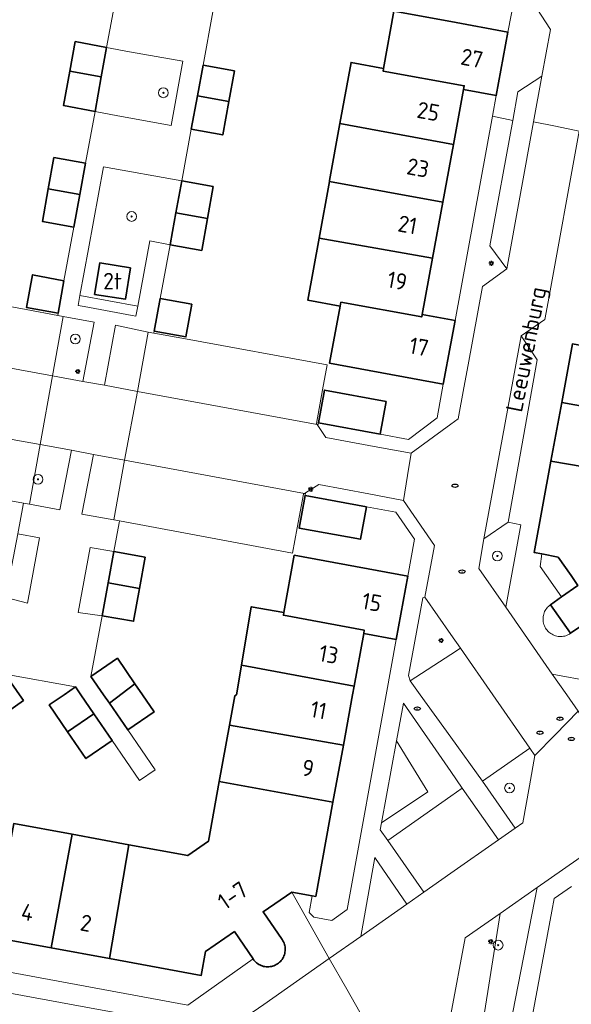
# Model space of a CAD drawing. Header units: metres. Extents: x 152610 to 160096, y 456114 to 462495.
# Tile 454 of 656: x 157965 to 158010, y 459975 to 460055. Entities that reach past the tile are written whole.
import ezdxf
from ezdxf.enums import TextEntityAlignment as Align

# ---------------------------------------------------------------- set-up
doc = ezdxf.new("R2010")
doc.units = ezdxf.units.M
doc.header["$LTSCALE"] = 0.5
doc.layers.get('0').update_dxf_attribs({"linetype": 'CONTINUOUS'})
for name, color, linetype, lineweight in [('B-PV-GR-BEPLANTING_CULTUUR_HEESTERS-GV', 251, 'CONTINUOUS', 18), ('B-PV-GR-BEPLANTING_CULTUUR_ROOS-GV', 251, 'CONTINUOUS', 18), ('B-PV-GR-BOOM-S', 251, 'CONTINUOUS', 25), ('B-PV-GR-HAAG-GV', 251, 'CONTINUOUS', 13), ('B-PV-IE-MEUBILAIR-S', 251, 'CONTINUOUS', 25), ('B-PV-OG-BEBOUWING-GV', 6, 'CONTINUOUS', 35), ('B-PV-OG-BEBOUWING-T18', 1, 'CONTINUOUS', 18), ('B-PV-OG-TOPOGRAFIE-T18', 1, 'CONTINUOUS', 18), ('B-PV-VH-ONVERHARD_ZAND-GV', 251, 'CONTINUOUS', 18), ('B-PV-VH-OPENVERHARDING_BETONSTRAATSTEEN-GV', 251, 'CONTINUOUS', 18), ('B-PV-VH-OPENVERHARDING_TEGEL-GV', 251, 'CONTINUOUS', 18)]:
    doc.layers.add(name, color=color, linetype=linetype, lineweight=lineweight)
doc.styles.add('NLCS-ISO', font='NLCS-ISO.ttf')
doc.styles.add('NLCS-ISO-M750-T18', font='NLCS-ISO.ttf', dxfattribs={"height": 1.35})

# ---------------------------------------------------------------- blocks, each defined once
blk = doc.blocks.new('SIE-MEUBILAIR_PAAL_LICHTMAST-SO')
for points in [[(-0.62, 0), (-1, 0)], [(-0.71, 0.71), (-0.44, 0.44)], [(0, 1), (0, 0.62)], [(0.44, 0.44), (0.71, 0.71)], [(1, 0), (0.62, 0)], [(-0.71, -0.71), (-0.44, -0.44)], [(0, -0.62), (0, -1)], [(0.44, -0.44), (0.71, -0.71)]]:
    blk.add_lwpolyline(points)
blk.add_circle((0, 0), 0.5)
blk = doc.blocks.new('SIE-MEUBILAIR_PUT_RIOOLPUT-SO')
blk.add_ellipse((0, 0), major_axis=(1.25, 0), ratio=0.54)
at = {"style": 'NLCS-ISO'}
blk.add_text('ri', height=0.75, dxfattribs=at).set_placement((-0.04, 0.07), align=Align.MIDDLE_CENTER)
blk = doc.blocks.new('SGR-BOOM_GBKN-SO')
at = {"linetype": 'ByBlock', "lineweight": 18}
h = blk.add_hatch(color=0, dxfattribs=at)
h.dxf.hatch_style = 1
edge = h.paths.add_edge_path()
edge.add_arc((0, 0), 0.25, 0, 360)
at = {"color": 0, "linetype": 'ByBlock', "lineweight": 18}
for radius in [2, 0.25]:
    blk.add_circle((0, 0), radius, dxfattribs=at)
at = {"color": 0, "linetype": 'ByBlock', "lineweight": 18, "style": 'NLCS-ISO'}
blk.add_attdef('SOORT', (2.5, 0), '', height=1.5, dxfattribs=at)

msp = doc.modelspace()

# ---------------------------------------------------------------- linework, layer by layer
at = {"layer": 'B-PV-GR-BEPLANTING_CULTUUR_HEESTERS-GV', "flags": 128}
for points in [[(157973.762, 460052.465), (157971.9, 460052.8), (157971.464, 460050.407), (157970.95, 460047.59), (157972.81, 460047.243), (157977.161, 460046.43), (157978.13, 460051.68)], [(157978.04, 460041.92), (157971.65, 460043.08), (157970.419, 460036.381), (157969.718, 460032.564), (157974.444, 460031.696), (157975.43, 460037.03), (157977.08, 460036.7), (157977.283, 460037.802), (157977.562, 460039.32)], [(157970.92, 460032.663), (157971.332, 460035.231), (157973.843, 460034.829), (157973.431, 460032.26)], [(157970.87, 460030.39), (157968.36, 460030.87), (157967.47, 460026.01), (157969.961, 460025.566)], [(157975.3, 460029.59), (157972.63, 460030.15), (157971.72, 460025.25), (157974.41, 460024.74)], [(157969.03, 460019.95), (157966.47, 460020.42), (157965.59, 460015.54), (157968.08, 460015.08)], [(157973.37, 460019.13), (157970.84, 460019.6), (157969.88, 460014.73), (157972.5, 460014.26)], [(158005.712, 460013.864), (158004.69, 460014.09), (158002.71, 460012.73), (158002.29, 460010.31), (158004.496, 460007.139)], [(157966.43, 460012.79), (157964.65, 460013.13), (157964.165, 460010.577), (157963.66, 460007.92), (157965.43, 460007.46)], [(157972.49, 460011.69), (157970.55, 460012.01), (157969.57, 460006.7), (157971.54, 460006.45), (157972.025, 460009.126)], [(158001.919, 459968.754), (158004.03, 459982.16), (158001.17, 459980.18), (158000, 459973.919), (157999.66, 459972.1), (158000, 459971.592), (158000.53, 459970.8)]]:
    msp.add_lwpolyline(points, close=True, dxfattribs=at)
at = {"layer": 'B-PV-GR-BEPLANTING_CULTUUR_ROOS-GV', "flags": 128}
for points in [[(158000, 460004.921), (157997.871, 460007.968), (157997.71, 460007.91), (157996.54, 460001.56), (157996.69, 460001.13), (158000, 460003.277), (158000.79, 460003.79)], [(157998.134, 459992.072), (157995.567, 459996.24), (157994.335, 459989.54)], [(157996.419, 459982.917), (157993.81, 459986.73), (157992.65, 459980.28)]]:
    msp.add_lwpolyline(points, close=True, dxfattribs=at)
at = {"layer": 'B-PV-GR-HAAG-GV', "flags": 128}
for points in [[(158011.515, 460001.089), (158008.29, 460001.69), (158009.473, 460000), (158010.41, 459998.66), (158013.86, 459998.02), (158016.77, 459997.48), (158018.72, 459998.83), (158027.94, 459997.11), (158028.09, 459998), (158017.361, 460000)], [(158000, 459993.728), (157996.13, 459999.3), (157995.567, 459996.24), (157998.134, 459992.072), (157994.335, 459989.54), (157994.23, 459988.97), (157994.87, 459988.12), (158000, 459991.735), (158000.93, 459992.39)], [(158006.88, 459995.05), (158006.47, 459995.63), (158002.58, 459992.95), (158005.247, 459989.105), (158005.9, 459989.56), (158006.44, 459992.56)], [(158004.85, 459973), (158007.07, 459984.28), (158004.03, 459982.16), (158001.919, 459968.754), (158003.6, 459966.28), (158003.76, 459966.33)]]:
    msp.add_lwpolyline(points, close=True, dxfattribs=at)
at = {"layer": 'B-PV-OG-BEBOUWING-GV', "flags": 128}
for points in [[(158000, 460054.928), (157995.36, 460055.78), (157994.52, 460051.1), (157994.48, 460050.876), (158001.097, 460049.688), (158001.04, 460049.38), (158003.71, 460048.88), (158004.67, 460054.07)], [(157971.9, 460052.8), (157969.34, 460053.29), (157968.898, 460050.888), (157971.464, 460050.407)], [(157982.34, 460050.91), (157979.77, 460051.36), (157979.313, 460048.869), (157981.88, 460048.404)], [(157994.52, 460051.1), (157991.86, 460051.59), (157990.955, 460046.605), (158000.217, 460044.898), (158001.04, 460049.38), (158001.097, 460049.688), (157994.48, 460050.876)], [(157971.464, 460050.407), (157968.898, 460050.888), (157968.38, 460048.07), (157970.95, 460047.59)], [(157981.88, 460048.404), (157979.313, 460048.869), (157978.81, 460046.13), (157981.38, 460045.68)], [(158000.217, 460044.898), (157990.955, 460046.605), (157990.11, 460041.946), (157990.099, 460041.886), (157999.35, 460040.177), (158000, 460043.718)], [(157970.17, 460043.36), (157967.6, 460043.83), (157967.135, 460041.282), (157969.704, 460040.807)], [(157980.61, 460041.47), (157978.04, 460041.92), (157977.562, 460039.32), (157980.136, 460038.864)], [(157999.35, 460040.177), (157990.099, 460041.886), (157989.258, 460037.248), (157998.511, 460035.609)], [(157969.704, 460040.807), (157967.135, 460041.282), (157966.65, 460038.62), (157969.22, 460038.15)], [(157980.136, 460038.864), (157977.562, 460039.32), (157977.283, 460037.802), (157977.08, 460036.7), (157979.66, 460036.25)], [(157998.511, 460035.609), (157989.258, 460037.248), (157988.34, 460032.19), (157990.97, 460031.71), (157991.028, 460032.022), (157997.632, 460030.824), (157997.67, 460031.03)], [(157973.843, 460034.829), (157971.332, 460035.231), (157970.92, 460032.663), (157973.431, 460032.26)], [(157968.41, 460033.78), (157965.85, 460034.26), (157965.36, 460031.588), (157967.93, 460031.12)], [(157978.86, 460031.87), (157976.28, 460032.32), (157975.79, 460029.67), (157978.367, 460029.198)], [(157997.632, 460030.824), (157991.028, 460032.022), (157990.97, 460031.71), (157990.1, 460027.05), (157999.38, 460025.33), (158000, 460028.654), (158000.35, 460030.53), (157997.67, 460031.03)], [(158019.204, 460026.927), (158009.933, 460028.625), (158009.061, 460023.855), (158018.334, 460022.19)], [(157994.72, 460023.92), (157989.68, 460024.85), (157989.19, 460022.19), (157994.23, 460021.26)], [(158018.334, 460022.19), (158009.061, 460023.855), (158008.185, 460019.064), (158017.468, 460017.478)], [(158017.468, 460017.478), (158008.185, 460019.064), (158006.82, 460011.6), (158007.438, 460011.483), (158008.77, 460011.23), (158009.829, 460009.72), (158010.39, 460008.92), (158009.049, 460007.982), (158008.141, 460007.348), (158009.79, 460005.01), (158010.693, 460005.639), (158012, 460006.55), (158012.446, 460005.9), (158013.6, 460004.22), (158013.308, 460002.488), (158013.27, 460002.26), (158020.812, 460000.877), (158022.556, 460010.153), (158017.09, 460011.16), (158016.46, 460011.99)], [(157993.12, 460015.33), (157988.11, 460016.26), (157987.61, 460013.6), (157992.63, 460012.68)], [(157975.05, 460011.22), (157972.49, 460011.69), (157972.025, 460009.126), (157974.584, 460008.654)], [(157996.49, 460009.68), (157987.22, 460011.38), (157986.38, 460006.7), (157986.341, 460006.484), (157992.939, 460005.266), (157992.89, 460005), (157995.53, 460004.51)], [(157974.584, 460008.654), (157972.025, 460009.126), (157971.54, 460006.45), (157974.1, 460005.99)], [(157986.38, 460006.7), (157983.71, 460007.18), (157982.909, 460002.408), (157992.106, 460000.694), (157992.89, 460005), (157992.939, 460005.266), (157986.341, 460006.484)], [(157974.201, 460000.902), (157972.78, 460002.98), (157970.62, 460001.5), (157971.65, 460000), (157972.12, 459999.314)], [(157992.106, 460000.694), (157982.909, 460002.408), (157982.504, 459999.995), (157982.375, 459999.922), (157981.937, 459997.522), (157991.231, 459995.896), (157991.979, 460000)], [(157964.785, 460000), (157963.62, 460001.68), (157961.442, 460000.168), (157962.93, 459998.02), (157965.11, 459999.53)], [(157974.822, 460000), (157974.201, 460000.902), (157972.12, 459999.314), (157973.62, 459997.13), (157975.78, 459998.6)], [(157969.8, 460000), (157969.36, 460000.64), (157968.423, 460000), (157967.21, 459999.17), (157968.71, 459996.98), (157970.861, 459998.453)], [(157972.36, 459996.27), (157970.861, 459998.453), (157968.71, 459996.98), (157970.21, 459994.79)], [(157991.231, 459995.896), (157981.937, 459997.522), (157981.097, 459992.914), (157990.381, 459991.236)], [(157990.381, 459991.236), (157981.097, 459992.914), (157980.21, 459988.05), (157978.52, 459986.88), (157973.708, 459987.765), (157972.143, 459978.474), (157979.62, 459977.1), (157979.98, 459979.06), (157982.33, 459980.67), (157983.86, 459978.44), (157983.922, 459978.353), (157983.991, 459978.271), (157984.066, 459978.195), (157984.146, 459978.124), (157984.231, 459978.06), (157984.321, 459978.001), (157984.415, 459977.95), (157984.513, 459977.907), (157984.613, 459977.87), (157984.716, 459977.841), (157984.821, 459977.82), (157984.927, 459977.807), (157985.034, 459977.801), (157985.141, 459977.804), (157985.247, 459977.815), (157985.352, 459977.833), (157985.456, 459977.86), (157985.557, 459977.894), (157985.656, 459977.935), (157985.751, 459977.984), (157985.842, 459978.04), (157985.929, 459978.103), (157986.011, 459978.171), (157986.087, 459978.246), (157986.158, 459978.326), (157986.223, 459978.411), (157986.281, 459978.501), (157986.332, 459978.595), (157986.376, 459978.693), (157986.412, 459978.793), (157986.441, 459978.896), (157986.462, 459979.001), (157986.475, 459979.107), (157986.481, 459979.214), (157986.478, 459979.321), (157986.467, 459979.427), (157986.449, 459979.533), (157986.422, 459979.636), (157986.388, 459979.738), (157986.347, 459979.836), (157986.298, 459979.931), (157986.242, 459980.022), (157986.23, 459980.04), (157984.67, 459982.29), (157987.01, 459983.89), (157988.691, 459983.599), (157988.98, 459983.55)], [(157969.078, 459988.616), (157964.321, 459989.49), (157962.59, 459980.229), (157967.379, 459979.349)], [(157973.708, 459987.765), (157969.078, 459988.616), (157967.379, 459979.349), (157972.143, 459978.474)]]:
    msp.add_lwpolyline(points, close=True, dxfattribs=at)
at = {"layer": 'B-PV-VH-ONVERHARD_ZAND-GV', "flags": 128}
for points in [[(158011.515, 460001.089), (158008.29, 460001.69), (158009.473, 460000), (158010.41, 459998.66), (158013.86, 459998.02), (158016.77, 459997.48), (158018.72, 459998.83), (158027.94, 459997.11), (158028.09, 459998), (158017.361, 460000)], [(158000, 459993.728), (157996.13, 459999.3), (157995.567, 459996.24), (157998.134, 459992.072), (157994.335, 459989.54), (157994.23, 459988.97), (157994.87, 459988.12), (158000, 459991.735), (158000.93, 459992.39)], [(158006.88, 459995.05), (158006.47, 459995.63), (158002.58, 459992.95), (158005.247, 459989.105), (158005.9, 459989.56), (158006.44, 459992.56)], [(158004.85, 459973), (158007.07, 459984.28), (158004.03, 459982.16), (158001.919, 459968.754), (158003.6, 459966.28), (158003.76, 459966.33)]]:
    msp.add_lwpolyline(points, close=True, dxfattribs=at)
at = {"layer": 'B-PV-VH-OPENVERHARDING_BETONSTRAATSTEEN-GV', "flags": 128}
for points in [[(158010.19, 460060.781), (158005.915, 460057.716), (158008.14, 460054.27), (158007.44, 460050.48), (158006.759, 460046.75), (158008.567, 460046.376), (158010.48, 460045.98)], [(158000, 459973.919), (158001.17, 459980.18), (158004.03, 459982.16), (158007.07, 459984.28), (158012.65, 459988.17), (158015.775, 459990.345), (158014.375, 459992.514), (158010.41, 459998.66), (158008.519, 459996.726), (158006.88, 459995.05), (158006.44, 459992.56), (158005.9, 459989.56), (158005.247, 459989.105), (158003.9, 459988.16), (158000, 459985.446), (157997.81, 459983.89), (157996.419, 459982.917), (157992.65, 459980.28), (157990.08, 459978.482), (157991.503, 459975.974), (157994.1, 459971.4)]]:
    msp.add_lwpolyline(points, dxfattribs=at)
for points in [[(158006.759, 460046.75), (158007.44, 460050.48), (158005.48, 460049.18), (158005.057, 460046.854), (158003.2, 460036.63), (158004.57, 460034.76)], [(158008.567, 460046.376), (158006.759, 460046.75), (158004.57, 460034.76), (158002.58, 460033.3), (158001.41, 460026.92), (158001.07, 460025.049), (158000.61, 460022.52), (158000, 460022.071), (157996.773, 460019.698), (157996.478, 460017.888), (157996.135, 460015.852), (157998.66, 460012.17), (157997.871, 460007.968), (158000, 460004.921), (158000.79, 460003.79), (158003.446, 460000), (158006.47, 459995.63), (158006.88, 459995.05), (158008.519, 459996.726), (158010.41, 459998.66), (158009.473, 460000), (158008.29, 460001.69), (158007.8, 460002.39), (158004.496, 460007.139), (158002.29, 460010.31), (158002.71, 460012.73), (158005.74, 460029.29), (158007.67, 460030.62), (158007.95, 460032.06), (158010.48, 460045.98)], [(157965.33, 460031.424), (157953.77, 460033.54), (157953.39, 460031.508), (157952.88, 460028.78), (157952.792, 460028.722), (157967.47, 460026.01), (157968.36, 460030.87), (157967.902, 460030.953)], [(157974.444, 460031.696), (157969.718, 460032.564), (157969.57, 460031.76), (157970.06, 460031.67), (157973.99, 460030.95), (157974.296, 460030.894)], [(157975.761, 460029.505), (157975.3, 460029.59), (157974.41, 460024.74), (157989.1, 460022.04), (157989.03, 460022.14), (157989.528, 460024.878), (157989.9, 460026.92), (157978.337, 460029.034)], [(157947.498, 460028.748), (157945.63, 460029.08), (157945.325, 460027.182), (157945.02, 460025.29), (157946.835, 460024.949), (157951.04, 460024.16), (157951.67, 460023.259), (157951.83, 460023.03), (157966.47, 460020.42), (157967.47, 460026.01), (157952.792, 460028.722), (157952.652, 460028.629), (157951.7, 460028)], [(158007.07, 460027.31), (158005.74, 460029.29), (158002.71, 460012.73), (158004.69, 460014.09)], [(157969.961, 460025.566), (157967.47, 460026.01), (157966.47, 460020.42), (157969.03, 460019.95), (157970.84, 460019.6), (157973.37, 460019.13), (157974.41, 460024.74), (157971.72, 460025.25)], [(157989.1, 460022.04), (157974.41, 460024.74), (157973.37, 460019.13), (157988.051, 460016.411), (157988.15, 460016.473), (157989.221, 460017.141), (157993.316, 460016.378), (157996.135, 460015.852), (157996.478, 460017.888), (157996.773, 460019.698), (157994.034, 460020.21), (157989.81, 460021), (157989.149, 460021.967)], [(157966.47, 460020.42), (157951.83, 460023.03), (157950.99, 460018.21), (157965.117, 460015.627), (157965.59, 460015.54)], [(157988.051, 460016.411), (157973.37, 460019.13), (157972.5, 460014.26), (157972.941, 460014.178), (157987.09, 460011.56), (157987.469, 460013.626), (157987.97, 460016.36)], [(158003.446, 460000), (158000.79, 460003.79), (158000, 460003.277), (157996.69, 460001.13), (157997.504, 460000), (158000, 459996.533), (158002.58, 459992.95), (158006.47, 459995.63)], [(158003.9, 459988.16), (158000.93, 459992.39), (158000, 459991.735), (157994.87, 459988.12), (157997.81, 459983.89), (158000, 459985.446)], [(157938.721, 459980.313), (157936.564, 459983.511), (157932.5, 459980.731), (157935.87, 459975.75), (157938.67, 459975.22), (157949.955, 459973.134), (157951.491, 459972.85), (157953.98, 459972.39), (157970.26, 459969.41), (157974.015, 459968.723), (157978.659, 459967.874), (157982.64, 459967.15), (157984.21, 459968.26), (157987.71, 459970.73), (157989.82, 459972.2), (157994.1, 459971.4), (157991.503, 459975.974), (157990.08, 459978.482), (157984.73, 459974.74), (157981.441, 459972.464), (157971.24, 459974.33), (157954.97, 459977.31), (157943.12, 459979.49)]]:
    msp.add_lwpolyline(points, close=True, dxfattribs=at)
at = {"layer": 'B-PV-VH-OPENVERHARDING_TEGEL-GV', "flags": 128}
for points in [[(158000, 460061.043), (157997.27, 460061.53), (157996.278, 460060.853), (157996.2, 460060.8), (157996.11, 460060.75), (157996.099, 460060.689), (157996.24, 460060.65), (158000, 460059.968), (158001.26, 460059.74), (158003.63, 460059.31), (158005.2, 460056.87), (158004.67, 460054.07), (158003.71, 460048.88), (158003.402, 460047.198), (158005.057, 460046.854), (158005.48, 460049.18), (158007.44, 460050.48), (158008.14, 460054.27), (158005.915, 460057.716), (158004.258, 460060.283)], [(158005.057, 460046.854), (158003.402, 460047.198), (158000.35, 460030.53), (158000, 460028.654), (157999.38, 460025.33), (157998.88, 460022.6), (157996.55, 460020.83), (157994.23, 460021.26), (157989.19, 460022.19), (157989.149, 460021.967), (157989.81, 460021), (157994.034, 460020.21), (157996.773, 460019.698), (158000, 460022.071), (158000.61, 460022.52), (158001.07, 460025.049), (158001.41, 460026.92), (158002.58, 460033.3), (158004.57, 460034.76), (158003.2, 460036.63)], [(157993.316, 460016.378), (157989.221, 460017.141), (157988.15, 460016.473), (157988.11, 460016.26), (157993.12, 460015.33), (157995.52, 460014.89), (157997.05, 460012.69), (157996.49, 460009.68), (157995.53, 460004.51), (157994.714, 460000), (157991.54, 459982.48), (157990.28, 459981.59), (157988.82, 459981.85), (157988.44, 459982.23), (157988.691, 459983.599), (157987.01, 459983.89), (157990.08, 459978.482), (157992.65, 459980.28), (157993.81, 459986.73), (157996.419, 459982.917), (157997.81, 459983.89), (157994.87, 459988.12), (157994.23, 459988.97), (157994.335, 459989.54), (157995.567, 459996.24), (157996.13, 459999.3), (158000, 459993.728), (158000.93, 459992.39), (158003.9, 459988.16), (158005.247, 459989.105), (158002.58, 459992.95), (158000, 459996.533), (157997.504, 460000), (157996.69, 460001.13), (157996.54, 460001.56), (157997.71, 460007.91), (157997.871, 460007.968), (157998.66, 460012.17), (157996.135, 460015.852)]]:
    msp.add_lwpolyline(points, close=True, dxfattribs=at)
for points in [[(157972.7, 460057.16), (157971.9, 460052.8), (157973.762, 460052.465), (157978.13, 460051.68), (157977.161, 460046.43), (157972.81, 460047.243), (157970.95, 460047.59), (157970.17, 460043.36), (157969.704, 460040.807), (157969.22, 460038.15), (157968.41, 460033.78), (157967.93, 460031.12), (157967.902, 460030.953), (157968.36, 460030.87), (157970.87, 460030.39), (157969.961, 460025.566), (157971.72, 460025.25), (157972.63, 460030.15), (157975.3, 460029.59), (157975.761, 460029.505), (157975.79, 460029.67), (157976.28, 460032.32), (157977.08, 460036.7), (157975.43, 460037.03), (157974.444, 460031.696), (157974.296, 460030.894), (157973.99, 460030.95), (157970.06, 460031.67), (157969.57, 460031.76), (157969.718, 460032.564), (157970.419, 460036.381), (157971.65, 460043.08), (157978.04, 460041.92), (157978.81, 460046.13), (157979.313, 460048.869), (157979.77, 460051.36), (157980.57, 460055.71)], [(158010.48, 460045.98), (158007.95, 460032.06), (158007.67, 460030.62), (158005.74, 460029.29), (158007.07, 460027.31), (158004.69, 460014.09), (158005.712, 460013.864), (158004.496, 460007.139), (158007.8, 460002.39), (158008.29, 460001.69), (158011.515, 460001.089)], [(158010.693, 460005.639), (158009.79, 460005.01), (158009.701, 460004.952), (158009.607, 460004.901), (158009.51, 460004.856), (158009.409, 460004.819), (158009.306, 460004.79), (158009.202, 460004.768), (158009.096, 460004.755), (158008.989, 460004.749), (158008.882, 460004.751), (158008.775, 460004.762), (158008.67, 460004.78), (158008.566, 460004.806), (158008.465, 460004.84), (158008.366, 460004.881), (158008.271, 460004.929), (158008.179, 460004.985), (158008.092, 460005.047), (158008.01, 460005.115), (158007.933, 460005.19), (158007.862, 460005.27), (158007.797, 460005.355), (158007.739, 460005.444), (158007.687, 460005.538), (158007.643, 460005.635), (158007.606, 460005.736), (158007.577, 460005.839), (158007.555, 460005.943), (158007.541, 460006.049), (158007.536, 460006.156), (158007.538, 460006.263), (158007.548, 460006.37), (158007.566, 460006.475), (158007.592, 460006.579), (158007.626, 460006.68), (158007.667, 460006.779), (158007.716, 460006.874), (158007.771, 460006.966), (158007.833, 460007.053), (158007.902, 460007.135), (158007.976, 460007.212), (158008.056, 460007.283), (158008.141, 460007.348), (158009.049, 460007.982), (158007.299, 460010.474), (158007.438, 460011.483), (158006.82, 460011.6), (158008.185, 460019.064), (158009.061, 460023.855), (158009.933, 460028.625)], [(157963.62, 460001.68), (157969.36, 460000.64), (157969.8, 460000), (157970.861, 459998.453), (157972.36, 459996.27), (157974.59, 459993), (157975.86, 459993.86), (157973.62, 459997.13), (157972.12, 459999.314), (157971.65, 460000), (157970.62, 460001.5), (157971.54, 460006.45), (157969.57, 460006.7), (157970.55, 460012.01), (157972.49, 460011.69), (157972.91, 460014.02), (157972.941, 460014.178), (157972.5, 460014.26), (157969.88, 460014.73), (157970.84, 460019.6), (157969.03, 460019.95), (157968.08, 460015.08), (157965.59, 460015.54), (157965.117, 460015.627), (157965.09, 460015.48), (157964.65, 460013.13), (157966.43, 460012.79), (157965.43, 460007.46), (157963.66, 460007.92)], [(158012.65, 459988.17), (158007.07, 459984.28), (158004.85, 459973)], [(157984.73, 459974.74), (157990.08, 459978.482), (157987.01, 459983.89), (157984.67, 459982.29), (157986.23, 459980.04), (157986.242, 459980.022), (157986.298, 459979.931), (157986.347, 459979.836), (157986.388, 459979.738), (157986.422, 459979.636), (157986.449, 459979.533), (157986.467, 459979.427), (157986.478, 459979.321), (157986.481, 459979.214), (157986.475, 459979.107), (157986.462, 459979.001), (157986.441, 459978.896), (157986.412, 459978.793), (157986.376, 459978.693), (157986.332, 459978.595), (157986.281, 459978.501), (157986.223, 459978.411), (157986.158, 459978.326), (157986.087, 459978.246), (157986.011, 459978.171), (157985.929, 459978.103), (157985.842, 459978.04), (157985.751, 459977.984), (157985.656, 459977.935), (157985.557, 459977.894), (157985.456, 459977.86), (157985.352, 459977.833), (157985.247, 459977.815), (157985.141, 459977.804), (157985.034, 459977.801), (157984.927, 459977.807), (157984.821, 459977.82), (157984.716, 459977.841), (157984.613, 459977.87), (157984.513, 459977.907), (157984.415, 459977.95), (157984.321, 459978.001), (157984.231, 459978.06), (157984.146, 459978.124), (157984.066, 459978.195), (157983.991, 459978.271), (157983.922, 459978.353), (157983.86, 459978.44), (157978.54, 459974.67), (157946.01, 459980.67)], [(158002.17, 459949.58), (158008.25, 459982.34), (158008.44, 459983.38), (158009.85, 459984.36)], [(157954.97, 459977.31), (157971.24, 459974.33)]]:
    msp.add_lwpolyline(points, dxfattribs=at)

# ---------------------------------------------------------------- block references
at = {"layer": 'B-PV-GR-BOOM-S', "xscale": 0.2, "yscale": 0.2, "zscale": 0.2}
for p in [(157976.534, 460049.112), (157973.94, 460039.02), (157969.35, 460029.03), (157966.296, 460017.573), (158003.81, 460011.32), (158004.8, 459992.39), (158003.87, 459979.57)]:
    msp.add_blockref('SGR-BOOM_GBKN-SO', p, dxfattribs=at)
at = {"layer": 'B-PV-IE-MEUBILAIR-S', "xscale": 0.2, "yscale": 0.2, "zscale": 0.2}
for name, p in [('SIE-MEUBILAIR_PAAL_LICHTMAST-SO', (158003.312, 460035.201)), ('SIE-MEUBILAIR_PAAL_LICHTMAST-SO', (157969.541, 460026.375)), ('SIE-MEUBILAIR_PAAL_LICHTMAST-SO', (157988.562, 460016.761)), ('SIE-MEUBILAIR_PUT_RIOOLPUT-SO', (158000.357, 460017.048)), ('SIE-MEUBILAIR_PUT_RIOOLPUT-SO', (158000.923, 460010.049)), ('SIE-MEUBILAIR_PAAL_LICHTMAST-SO', (157999.213, 460004.426)), ('SIE-MEUBILAIR_PUT_RIOOLPUT-SO', (157997.272, 459998.865)), ('SIE-MEUBILAIR_PUT_RIOOLPUT-SO', (158008.914, 459998.045)), ('SIE-MEUBILAIR_PUT_RIOOLPUT-SO', (158007.278, 459996.897)), ('SIE-MEUBILAIR_PUT_RIOOLPUT-SO', (158009.859, 459996.39)), ('SIE-MEUBILAIR_PAAL_LICHTMAST-SO', (158003.263, 459979.856))]:
    msp.add_blockref(name, p, dxfattribs=at)

# ---------------------------------------------------------------- texts
at = {"layer": 'B-PV-OG-BEBOUWING-T18', "style": 'NLCS-ISO-M750-T18'}
for s, rotation, p in [('27', 349.5, (158001.732, 460051.93)), ('25', 349.6, (157998.17, 460047.591)), ('23', 349.6, (157997.325, 460042.989)), ('21', 349.6, (157996.472, 460038.345)), ('19', 349.6, (157995.632, 460033.771)), ('17', 349.5, (157997.407, 460028.388)), ('15', 349.5, (157993.552, 460007.551)), ('13', 349.7, (157990.039, 460003.295)), ('11', 349.7, (157989.209, 459998.744)), ('9', 349.7, (157988.347, 459994.015)), ('1-7', 34.4, (157982.191, 459983.623)), ('4', 349.6, (157965.436, 459982.248)), ('2', 349.6, (157970.213, 459981.37))]:
    msp.add_text(s, height=1.35, rotation=rotation, dxfattribs=at).set_placement(p, align=Align.MIDDLE)
msp.add_text('2t', height=1.35, dxfattribs=at).set_placement((157972.381, 460033.746), align=Align.MIDDLE)
at = {"layer": 'B-PV-OG-TOPOGRAFIE-T18', "style": 'NLCS-ISO-M750-T18'}
msp.add_text('Leeuwenburg', height=1.35, rotation=78.8, dxfattribs=at).set_placement((158006.345, 460028.147), align=Align.MIDDLE)

doc.saveas('drawing.dxf')
